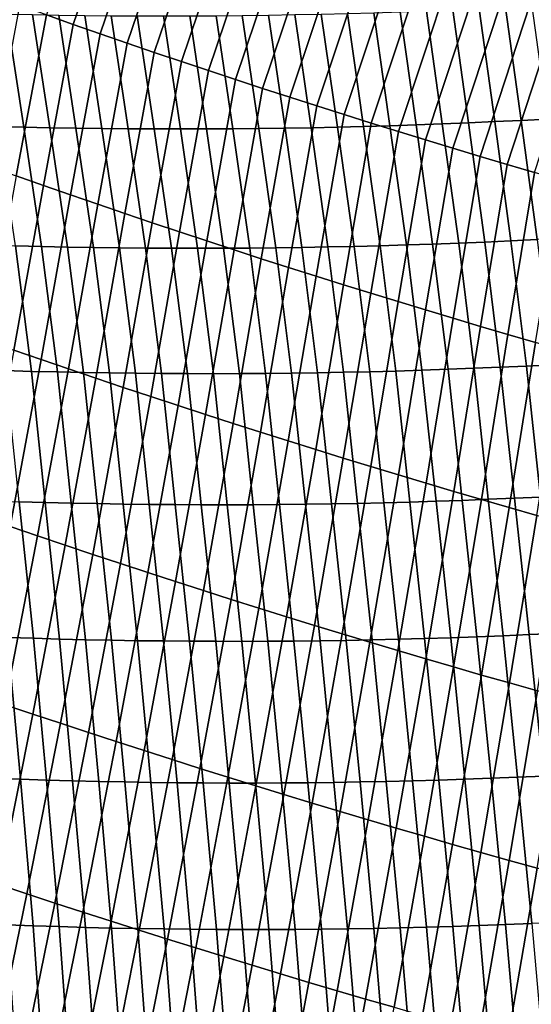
# Model space of a CAD drawing. Header units: metres. Extents: x -240 to 45, y -77 to 27.
# Tile 808 of 1056: x 16.19 to 17.3, y -28.07 to -25.95. Entities that reach past the tile are written whole.
import ezdxf

# ---------------------------------------------------------------- set-up
doc = ezdxf.new("R2010")
doc.units = ezdxf.units.M
doc.layers.add('solid_102011X2', color=7, linetype='CONTINUOUS')

msp = doc.modelspace()

# ---------------------------------------------------------------- linework, layer by layer
at = {"layer": 'solid_102011X2'}
for points in [[(16.252193, -25.936159, 121.972771), (16.310289, -25.956556, 121.981552), (16.42028, -25.633785, 122.151909), (16.362329, -25.613598, 122.143639)], [(16.310289, -25.956556, 121.981552), (16.368435, -25.976778, 121.990173), (16.478277, -25.65379, 122.160027), (16.42028, -25.633785, 122.151909)], [(16.368435, -25.976778, 121.990173), (16.426626, -25.996819, 121.998634), (16.536314, -25.673613, 122.167992), (16.478277, -25.65379, 122.160027)], [(16.426626, -25.996819, 121.998634), (16.484865, -26.01668, 122.006943), (16.594393, -25.693254, 122.175797), (16.536314, -25.673613, 122.167992)], [(16.484865, -26.01668, 122.006943), (16.543146, -26.036362, 122.015083), (16.652512, -25.712711, 122.183449), (16.594393, -25.693254, 122.175797)], [(16.543146, -26.036362, 122.015083), (16.601473, -26.055861, 122.023071), (16.710669, -25.731985, 122.190941), (16.652512, -25.712711, 122.183449)], [(16.601473, -26.055861, 122.023071), (16.659842, -26.075178, 122.030907), (16.768866, -25.751076, 122.19828), (16.710669, -25.731985, 122.190941)], [(16.659842, -26.075178, 122.030907), (16.71825, -26.094311, 122.038574), (16.827097, -25.769979, 122.205467), (16.768866, -25.751076, 122.19828)], [(16.71825, -26.094311, 122.038574), (16.776701, -26.113262, 122.046082), (16.885365, -25.788696, 122.212494), (16.827097, -25.769979, 122.205467)], [(16.776701, -26.113262, 122.046082), (16.83519, -26.132027, 122.053436), (16.943666, -25.807226, 122.21936), (16.885365, -25.788696, 122.212494)], [(16.83519, -26.132027, 122.053436), (16.893717, -26.150606, 122.060623), (17.002003, -25.825567, 122.226074), (16.943666, -25.807226, 122.21936)], [(16.893717, -26.150606, 122.060623), (16.952282, -26.168999, 122.06765), (17.060371, -25.843721, 122.232635), (17.002003, -25.825567, 122.226074)], [(16.952282, -26.168999, 122.06765), (17.010883, -26.187204, 122.074524), (17.118773, -25.861683, 122.239029), (17.060371, -25.843721, 122.232635)], [(17.010883, -26.187204, 122.074524), (17.069523, -26.205221, 122.08123), (17.177208, -25.879456, 122.24527), (17.118773, -25.861683, 122.239029)], [(17.069523, -26.205221, 122.08123), (17.128199, -26.223049, 122.087776), (17.23568, -25.897038, 122.251358), (17.177208, -25.879456, 122.24527)], [(17.128199, -26.223049, 122.087776), (17.186913, -26.240688, 122.094162), (17.294186, -25.914425, 122.257286), (17.23568, -25.897038, 122.251358)], [(16.129089, -26.262119, 121.816063), (16.187508, -26.282797, 121.825409), (16.252193, -25.936159, 121.972771), (16.194145, -25.915581, 121.963837)], [(17.184984, -25.922762, 78.643356), (17.218752, -26.165892, 78.932732), (17.162167, -26.168381, 78.938507), (17.128193, -25.925215, 78.649162)], [(17.241791, -25.920095, 78.63768), (17.275352, -26.163189, 78.927078), (17.218752, -26.165892, 78.932732), (17.184984, -25.922762, 78.643356)], [(17.186913, -26.240688, 122.094162), (17.245667, -26.258135, 122.100388), (17.352726, -25.93162, 122.263054), (17.294186, -25.914425, 122.257286)], [(17.298607, -25.917221, 78.632126), (17.331963, -26.160275, 78.921555), (17.275352, -26.163189, 78.927078), (17.241791, -25.920095, 78.63768)], [(16.165966, -25.934298, 78.766312), (16.203426, -26.177771, 79.055534), (16.147226, -26.176373, 79.063515), (16.10956, -25.932899, 78.774277)], [(16.222389, -25.935482, 78.758461), (16.259644, -26.178951, 79.047676), (16.203426, -26.177771, 79.055534), (16.165966, -25.934298, 78.766312)], [(16.187508, -26.282797, 121.825409), (16.245977, -26.303299, 121.834587), (16.310289, -25.956556, 121.981552), (16.252193, -25.936159, 121.972771)], [(16.278835, -25.936451, 78.750732), (16.315884, -26.179914, 79.03994), (16.259644, -26.178951, 79.047676), (16.222389, -25.935482, 78.758461)], [(16.3353, -25.937204, 78.743126), (16.372143, -26.180662, 79.032326), (16.315884, -26.179914, 79.03994), (16.278835, -25.936451, 78.750732)], [(16.391787, -25.937744, 78.735634), (16.428425, -26.181192, 79.024834), (16.372143, -26.180662, 79.032326), (16.3353, -25.937204, 78.743126)], [(16.448294, -25.938068, 78.728264), (16.484728, -26.181505, 79.017456), (16.428425, -26.181192, 79.024834), (16.391787, -25.937744, 78.735634)], [(16.504826, -25.938177, 78.721008), (16.541052, -26.181602, 79.010208), (16.484728, -26.181505, 79.017456), (16.448294, -25.938068, 78.728264)], [(16.561377, -25.93807, 78.713875), (16.597401, -26.181482, 79.003075), (16.541052, -26.181602, 79.010208), (16.504826, -25.938177, 78.721008)], [(16.617954, -25.93775, 78.706863), (16.653772, -26.181145, 78.996071), (16.597401, -26.181482, 79.003075), (16.561377, -25.93807, 78.713875)], [(16.674553, -25.937212, 78.699974), (16.710167, -26.18059, 78.989182), (16.653772, -26.181145, 78.996071), (16.617954, -25.93775, 78.706863)], [(16.731176, -25.93646, 78.693199), (16.766584, -26.179817, 78.982414), (16.710167, -26.18059, 78.989182), (16.674553, -25.937212, 78.699974)], [(16.787825, -25.935495, 78.686546), (16.823029, -26.178829, 78.975777), (16.766584, -26.179817, 78.982414), (16.731176, -25.93646, 78.693199)], [(16.844498, -25.934313, 78.680008), (16.879498, -26.177626, 78.969254), (16.823029, -26.178829, 78.975777), (16.787825, -25.935495, 78.686546)], [(16.901196, -25.932919, 78.673599), (16.935989, -26.176205, 78.96286), (16.879498, -26.177626, 78.969254), (16.844498, -25.934313, 78.680008)], [(16.957916, -25.931311, 78.667305), (16.992506, -26.17457, 78.956581), (16.935989, -26.176205, 78.96286), (16.901196, -25.932919, 78.673599)], [(17.014656, -25.929491, 78.661133), (17.049042, -26.17272, 78.950432), (16.992506, -26.17457, 78.956581), (16.957916, -25.931311, 78.667305)], [(17.071417, -25.92746, 78.65509), (17.105595, -26.170656, 78.944405), (17.049042, -26.17272, 78.950432), (17.014656, -25.929491, 78.661133)], [(17.128193, -25.925215, 78.649162), (17.162167, -26.168381, 78.938507), (17.105595, -26.170656, 78.944405), (17.071417, -25.92746, 78.65509)], [(17.245667, -26.258135, 122.100388), (17.304459, -26.275391, 122.106453), (17.411304, -25.94862, 122.268669), (17.352726, -25.93162, 122.263054)], [(16.245977, -26.303299, 121.834587), (16.304499, -26.323624, 121.843613), (16.368435, -25.976778, 121.990173), (16.310289, -25.956556, 121.981552)], [(16.304499, -26.323624, 121.843613), (16.363073, -26.343771, 121.85247), (16.426626, -25.996819, 121.998634), (16.368435, -25.976778, 121.990173)], [(16.363073, -26.343771, 121.85247), (16.421696, -26.363739, 121.861168), (16.484865, -26.01668, 122.006943), (16.426626, -25.996819, 121.998634)], [(16.421696, -26.363739, 121.861168), (16.480368, -26.383526, 121.869705), (16.543146, -26.036362, 122.015083), (16.484865, -26.01668, 122.006943)], [(16.480368, -26.383526, 121.869705), (16.539087, -26.403133, 121.878075), (16.601473, -26.055861, 122.023071), (16.543146, -26.036362, 122.015083)], [(16.539087, -26.403133, 121.878075), (16.597855, -26.42256, 121.886284), (16.659842, -26.075178, 122.030907), (16.601473, -26.055861, 122.023071)], [(16.597855, -26.42256, 121.886284), (16.656666, -26.441805, 121.894325), (16.71825, -26.094311, 122.038574), (16.659842, -26.075178, 122.030907)], [(16.656666, -26.441805, 121.894325), (16.715523, -26.460865, 121.902214), (16.776701, -26.113262, 122.046082), (16.71825, -26.094311, 122.038574)], [(16.715523, -26.460865, 121.902214), (16.774424, -26.479744, 121.909927), (16.83519, -26.132027, 122.053436), (16.776701, -26.113262, 122.046082)], [(16.774424, -26.479744, 121.909927), (16.833366, -26.498436, 121.91748), (16.893717, -26.150606, 122.060623), (16.83519, -26.132027, 122.053436)], [(16.833366, -26.498436, 121.91748), (16.892349, -26.516943, 121.924866), (16.952282, -26.168999, 122.06765), (16.893717, -26.150606, 122.060623)], [(16.147226, -26.176373, 79.063515), (16.203426, -26.177771, 79.055534), (16.241665, -26.434841, 79.332672), (16.185654, -26.433456, 79.34066)], [(16.203426, -26.177771, 79.055534), (16.259644, -26.178951, 79.047676), (16.297697, -26.436007, 79.324806), (16.241665, -26.434841, 79.332672)], [(16.259644, -26.178951, 79.047676), (16.315884, -26.179914, 79.03994), (16.353748, -26.436954, 79.317062), (16.297697, -26.436007, 79.324806)], [(16.766584, -26.179817, 78.982414), (16.823029, -26.178829, 78.975777), (16.859217, -26.43565, 79.25296), (16.802959, -26.436668, 79.259583)], [(16.823029, -26.178829, 78.975777), (16.879498, -26.177626, 78.969254), (16.915499, -26.434414, 79.24646), (16.859217, -26.43565, 79.25296)], [(16.879498, -26.177626, 78.969254), (16.935989, -26.176205, 78.96286), (16.971804, -26.432961, 79.240082), (16.915499, -26.434414, 79.24646)], [(16.892349, -26.516943, 121.924866), (16.951374, -26.535263, 121.932091), (17.010883, -26.187204, 122.074524), (16.952282, -26.168999, 122.06765)], [(16.935989, -26.176205, 78.96286), (16.992506, -26.17457, 78.956581), (17.028133, -26.431292, 79.233826), (16.971804, -26.432961, 79.240082)], [(16.992506, -26.17457, 78.956581), (17.049042, -26.17272, 78.950432), (17.08448, -26.429405, 79.227707), (17.028133, -26.431292, 79.233826)], [(17.049042, -26.17272, 78.950432), (17.105595, -26.170656, 78.944405), (17.140848, -26.427303, 79.221703), (17.08448, -26.429405, 79.227707)], [(17.105595, -26.170656, 78.944405), (17.162167, -26.168381, 78.938507), (17.197231, -26.424988, 79.215836), (17.140848, -26.427303, 79.221703)], [(17.162167, -26.168381, 78.938507), (17.218752, -26.165892, 78.932732), (17.253628, -26.422457, 79.210091), (17.197231, -26.424988, 79.215836)], [(17.218752, -26.165892, 78.932732), (17.275352, -26.163189, 78.927078), (17.31004, -26.419712, 79.204475), (17.253628, -26.422457, 79.210091)], [(17.275352, -26.163189, 78.927078), (17.331963, -26.160275, 78.921555), (17.366461, -26.416754, 79.198982), (17.31004, -26.419712, 79.204475)], [(16.315884, -26.179914, 79.03994), (16.372143, -26.180662, 79.032326), (16.409822, -26.437683, 79.309448), (16.353748, -26.436954, 79.317062)], [(16.372143, -26.180662, 79.032326), (16.428425, -26.181192, 79.024834), (16.465916, -26.438194, 79.301956), (16.409822, -26.437683, 79.309448)], [(16.428425, -26.181192, 79.024834), (16.484728, -26.181505, 79.017456), (16.522034, -26.438486, 79.294579), (16.465916, -26.438194, 79.301956)], [(16.484728, -26.181505, 79.017456), (16.541052, -26.181602, 79.010208), (16.578171, -26.438559, 79.287338), (16.522034, -26.438486, 79.294579)], [(16.541052, -26.181602, 79.010208), (16.597401, -26.181482, 79.003075), (16.634333, -26.438414, 79.280212), (16.578171, -26.438559, 79.287338)], [(16.597401, -26.181482, 79.003075), (16.653772, -26.181145, 78.996071), (16.690517, -26.438051, 79.273209), (16.634333, -26.438414, 79.280212)], [(16.653772, -26.181145, 78.996071), (16.710167, -26.18059, 78.989182), (16.746727, -26.437469, 79.266335), (16.690517, -26.438051, 79.273209)], [(16.710167, -26.18059, 78.989182), (16.766584, -26.179817, 78.982414), (16.802959, -26.436668, 79.259583), (16.746727, -26.437469, 79.266335)], [(16.951374, -26.535263, 121.932091), (17.010441, -26.553396, 121.939148), (17.069523, -26.205221, 122.08123), (17.010883, -26.187204, 122.074524)], [(17.010441, -26.553396, 121.939148), (17.069548, -26.571341, 121.946037), (17.128199, -26.223049, 122.087776), (17.069523, -26.205221, 122.08123)], [(17.069548, -26.571341, 121.946037), (17.128698, -26.589096, 121.952766), (17.186913, -26.240688, 122.094162), (17.128199, -26.223049, 122.087776)], [(17.128698, -26.589096, 121.952766), (17.187889, -26.606661, 121.959328), (17.245667, -26.258135, 122.100388), (17.186913, -26.240688, 122.094162)], [(17.187889, -26.606661, 121.959328), (17.247124, -26.624035, 121.965729), (17.304459, -26.275391, 122.106453), (17.245667, -26.258135, 122.100388)], [(16.12344, -26.636934, 121.695427), (16.182262, -26.657495, 121.704994), (16.245977, -26.303299, 121.834587), (16.187508, -26.282797, 121.825409)], [(17.247124, -26.624035, 121.965729), (17.3064, -26.641218, 121.971954), (17.363289, -26.292452, 122.112358), (17.304459, -26.275391, 122.106453)], [(16.182262, -26.657495, 121.704994), (16.24114, -26.677879, 121.714401), (16.304499, -26.323624, 121.843613), (16.245977, -26.303299, 121.834587)], [(16.24114, -26.677879, 121.714401), (16.300074, -26.698086, 121.72364), (16.363073, -26.343771, 121.85247), (16.304499, -26.323624, 121.843613)], [(16.300074, -26.698086, 121.72364), (16.35906, -26.718117, 121.732712), (16.421696, -26.363739, 121.861168), (16.363073, -26.343771, 121.85247)], [(16.35906, -26.718117, 121.732712), (16.4181, -26.73797, 121.741623), (16.480368, -26.383526, 121.869705), (16.421696, -26.363739, 121.861168)], [(16.4181, -26.73797, 121.741623), (16.477192, -26.757643, 121.750359), (16.539087, -26.403133, 121.878075), (16.480368, -26.383526, 121.869705)], [(16.477192, -26.757643, 121.750359), (16.536335, -26.777138, 121.758934), (16.597855, -26.42256, 121.886284), (16.539087, -26.403133, 121.878075)], [(16.185654, -26.433456, 79.34066), (16.220215, -26.703455, 79.605743), (16.164297, -26.701859, 79.613892), (16.129663, -26.431856, 79.348778)], [(16.241665, -26.434841, 79.332672), (16.276152, -26.704832, 79.597725), (16.220215, -26.703455, 79.605743), (16.185654, -26.433456, 79.34066)], [(16.536335, -26.777138, 121.758934), (16.595528, -26.79645, 121.767342), (16.656666, -26.441805, 121.894325), (16.597855, -26.42256, 121.886284)], [(16.971804, -26.432961, 79.240082), (17.00535, -26.702696, 79.505005), (16.949118, -26.704182, 79.511368), (16.915499, -26.434414, 79.24646)], [(17.028133, -26.431292, 79.233826), (17.061607, -26.700993, 79.498756), (17.00535, -26.702696, 79.505005), (16.971804, -26.432961, 79.240082)], [(17.08448, -26.429405, 79.227707), (17.117882, -26.699072, 79.492645), (17.061607, -26.700993, 79.498756), (17.028133, -26.431292, 79.233826)], [(17.140848, -26.427303, 79.221703), (17.174175, -26.696934, 79.486664), (17.117882, -26.699072, 79.492645), (17.08448, -26.429405, 79.227707)], [(17.197231, -26.424988, 79.215836), (17.230486, -26.69458, 79.480812), (17.174175, -26.696934, 79.486664), (17.140848, -26.427303, 79.221703)], [(17.253628, -26.422457, 79.210091), (17.28681, -26.692007, 79.475082), (17.230486, -26.69458, 79.480812), (17.197231, -26.424988, 79.215836)], [(17.31004, -26.419712, 79.204475), (17.343147, -26.68922, 79.46949), (17.28681, -26.692007, 79.475082), (17.253628, -26.422457, 79.210091)], [(16.297697, -26.436007, 79.324806), (16.332109, -26.705988, 79.589836), (16.276152, -26.704832, 79.597725), (16.241665, -26.434841, 79.332672)], [(16.353748, -26.436954, 79.317062), (16.38809, -26.706926, 79.582069), (16.332109, -26.705988, 79.589836), (16.297697, -26.436007, 79.324806)], [(16.409822, -26.437683, 79.309448), (16.44409, -26.707644, 79.574425), (16.38809, -26.706926, 79.582069), (16.353748, -26.436954, 79.317062)], [(16.465916, -26.438194, 79.301956), (16.500113, -26.708139, 79.566917), (16.44409, -26.707644, 79.574425), (16.409822, -26.437683, 79.309448)], [(16.522034, -26.438486, 79.294579), (16.556156, -26.708416, 79.559525), (16.500113, -26.708139, 79.566917), (16.465916, -26.438194, 79.301956)], [(16.578171, -26.438559, 79.287338), (16.612223, -26.708471, 79.552269), (16.556156, -26.708416, 79.559525), (16.522034, -26.438486, 79.294579)], [(16.634333, -26.438414, 79.280212), (16.668312, -26.708307, 79.545135), (16.612223, -26.708471, 79.552269), (16.578171, -26.438559, 79.287338)], [(16.595528, -26.79645, 121.767342), (16.65477, -26.815582, 121.775581), (16.715523, -26.460865, 121.902214), (16.656666, -26.441805, 121.894325)], [(16.690517, -26.438051, 79.273209), (16.724424, -26.707922, 79.538124), (16.668312, -26.708307, 79.545135), (16.634333, -26.438414, 79.280212)], [(16.746727, -26.437469, 79.266335), (16.780561, -26.707317, 79.53125), (16.724424, -26.707922, 79.538124), (16.690517, -26.438051, 79.273209)], [(16.802959, -26.436668, 79.259583), (16.836721, -26.706491, 79.524498), (16.780561, -26.707317, 79.53125), (16.746727, -26.437469, 79.266335)], [(16.859217, -26.43565, 79.25296), (16.892906, -26.705446, 79.517868), (16.836721, -26.706491, 79.524498), (16.802959, -26.436668, 79.259583)], [(16.915499, -26.434414, 79.24646), (16.949118, -26.704182, 79.511368), (16.892906, -26.705446, 79.517868), (16.859217, -26.43565, 79.25296)], [(16.65477, -26.815582, 121.775581), (16.714058, -26.834532, 121.783653), (16.774424, -26.479744, 121.909927), (16.715523, -26.460865, 121.902214)], [(16.714058, -26.834532, 121.783653), (16.773396, -26.853298, 121.791557), (16.833366, -26.498436, 121.91748), (16.774424, -26.479744, 121.909927)], [(16.773396, -26.853298, 121.791557), (16.832777, -26.87188, 121.799286), (16.892349, -26.516943, 121.924866), (16.833366, -26.498436, 121.91748)], [(16.832777, -26.87188, 121.799286), (16.892202, -26.890276, 121.806854), (16.951374, -26.535263, 121.932091), (16.892349, -26.516943, 121.924866)], [(16.892202, -26.890276, 121.806854), (16.951675, -26.908487, 121.814247), (17.010441, -26.553396, 121.939148), (16.951374, -26.535263, 121.932091)], [(16.951675, -26.908487, 121.814247), (17.011192, -26.92651, 121.821472), (17.069548, -26.571341, 121.946037), (17.010441, -26.553396, 121.939148)], [(17.011192, -26.92651, 121.821472), (17.070757, -26.944345, 121.828529), (17.128698, -26.589096, 121.952766), (17.069548, -26.571341, 121.946037)], [(17.070757, -26.944345, 121.828529), (17.130365, -26.961992, 121.835411), (17.187889, -26.606661, 121.959328), (17.128698, -26.589096, 121.952766)], [(17.130365, -26.961992, 121.835411), (17.19002, -26.979448, 121.842133), (17.247124, -26.624035, 121.965729), (17.187889, -26.606661, 121.959328)], [(17.19002, -26.979448, 121.842133), (17.249722, -26.996716, 121.848679), (17.3064, -26.641218, 121.971954), (17.247124, -26.624035, 121.965729)], [(17.249722, -26.996716, 121.848679), (17.309469, -27.01379, 121.855057), (17.365721, -26.658207, 121.97802), (17.3064, -26.641218, 121.971954)], [(16.1147, -27.016745, 121.592377), (16.173986, -27.037186, 121.602173), (16.24114, -26.677879, 121.714401), (16.182262, -26.657495, 121.704994)], [(16.173986, -27.037186, 121.602173), (16.233332, -27.057451, 121.611801), (16.300074, -26.698086, 121.72364), (16.24114, -26.677879, 121.714401)], [(16.220215, -26.703455, 79.605743), (16.249649, -26.985727, 79.858345), (16.193666, -26.984121, 79.866554), (16.164297, -26.701859, 79.613892)], [(16.276152, -26.704832, 79.597725), (16.305651, -26.98711, 79.850273), (16.249649, -26.985727, 79.858345), (16.220215, -26.703455, 79.605743)], [(16.233332, -27.057451, 121.611801), (16.292734, -27.077541, 121.621254), (16.35906, -26.718117, 121.732712), (16.300074, -26.698086, 121.72364)], [(16.332109, -26.705988, 79.589836), (16.361675, -26.988272, 79.842323), (16.305651, -26.98711, 79.850273), (16.276152, -26.704832, 79.597725)], [(16.38809, -26.706926, 79.582069), (16.417719, -26.98921, 79.834511), (16.361675, -26.988272, 79.842323), (16.332109, -26.705988, 79.589836)], [(16.44409, -26.707644, 79.574425), (16.473787, -26.989925, 79.82682), (16.417719, -26.98921, 79.834511), (16.38809, -26.706926, 79.582069)], [(16.500113, -26.708139, 79.566917), (16.529875, -26.990419, 79.819267), (16.473787, -26.989925, 79.82682), (16.44409, -26.707644, 79.574425)], [(16.556156, -26.708416, 79.559525), (16.585985, -26.990688, 79.811836), (16.529875, -26.990419, 79.819267), (16.500113, -26.708139, 79.566917)], [(16.612223, -26.708471, 79.552269), (16.64212, -26.990736, 79.804543), (16.585985, -26.990688, 79.811836), (16.556156, -26.708416, 79.559525)], [(16.668312, -26.708307, 79.545135), (16.698277, -26.990561, 79.797379), (16.64212, -26.990736, 79.804543), (16.612223, -26.708471, 79.552269)], [(16.724424, -26.707922, 79.538124), (16.754456, -26.990164, 79.790344), (16.698277, -26.990561, 79.797379), (16.668312, -26.708307, 79.545135)], [(16.780561, -26.707317, 79.53125), (16.810659, -26.989542, 79.783432), (16.754456, -26.990164, 79.790344), (16.724424, -26.707922, 79.538124)], [(16.836721, -26.706491, 79.524498), (16.866888, -26.988699, 79.776657), (16.810659, -26.989542, 79.783432), (16.780561, -26.707317, 79.53125)], [(16.892906, -26.705446, 79.517868), (16.923141, -26.987633, 79.77002), (16.866888, -26.988699, 79.776657), (16.836721, -26.706491, 79.524498)], [(16.949118, -26.704182, 79.511368), (16.979418, -26.986343, 79.763504), (16.923141, -26.987633, 79.77002), (16.892906, -26.705446, 79.517868)], [(17.00535, -26.702696, 79.505005), (17.035719, -26.984833, 79.757118), (16.979418, -26.986343, 79.763504), (16.949118, -26.704182, 79.511368)], [(17.061607, -26.700993, 79.498756), (17.092041, -26.983101, 79.75087), (17.035719, -26.984833, 79.757118), (17.00535, -26.702696, 79.505005)], [(17.117882, -26.699072, 79.492645), (17.148384, -26.98115, 79.744751), (17.092041, -26.983101, 79.75087), (17.061607, -26.700993, 79.498756)], [(17.174175, -26.696934, 79.486664), (17.204744, -26.978977, 79.73877), (17.148384, -26.98115, 79.744751), (17.117882, -26.699072, 79.492645)], [(17.230486, -26.69458, 79.480812), (17.261122, -26.976587, 79.732918), (17.204744, -26.978977, 79.73877), (17.174175, -26.696934, 79.486664)], [(17.28681, -26.692007, 79.475082), (17.317513, -26.973976, 79.727196), (17.261122, -26.976587, 79.732918), (17.230486, -26.69458, 79.480812)], [(17.343147, -26.68922, 79.46949), (17.373915, -26.971149, 79.721611), (17.317513, -26.973976, 79.727196), (17.28681, -26.692007, 79.475082)], [(16.292734, -27.077541, 121.621254), (16.352196, -27.097454, 121.630539), (16.4181, -26.73797, 121.741623), (16.35906, -26.718117, 121.732712)], [(16.352196, -27.097454, 121.630539), (16.411713, -27.117191, 121.639656), (16.477192, -26.757643, 121.750359), (16.4181, -26.73797, 121.741623)], [(16.411713, -27.117191, 121.639656), (16.471283, -27.136749, 121.648598), (16.536335, -26.777138, 121.758934), (16.477192, -26.757643, 121.750359)], [(16.471283, -27.136749, 121.648598), (16.53091, -27.156128, 121.657372), (16.595528, -26.79645, 121.767342), (16.536335, -26.777138, 121.758934)], [(16.53091, -27.156128, 121.657372), (16.59059, -27.175327, 121.66597), (16.65477, -26.815582, 121.775581), (16.595528, -26.79645, 121.767342)], [(16.59059, -27.175327, 121.66597), (16.65032, -27.194345, 121.6744), (16.714058, -26.834532, 121.783653), (16.65477, -26.815582, 121.775581)], [(16.65032, -27.194345, 121.6744), (16.710104, -27.213182, 121.682663), (16.773396, -26.853298, 121.791557), (16.714058, -26.834532, 121.783653)], [(16.710104, -27.213182, 121.682663), (16.769936, -27.231836, 121.690742), (16.832777, -26.87188, 121.799286), (16.773396, -26.853298, 121.791557)], [(16.769936, -27.231836, 121.690742), (16.829819, -27.250307, 121.698654), (16.892202, -26.890276, 121.806854), (16.832777, -26.87188, 121.799286)], [(16.829819, -27.250307, 121.698654), (16.88975, -27.268593, 121.70639), (16.951675, -26.908487, 121.814247), (16.892202, -26.890276, 121.806854)], [(16.88975, -27.268593, 121.70639), (16.949732, -27.286692, 121.713959), (17.011192, -26.92651, 121.821472), (16.951675, -26.908487, 121.814247)], [(16.949732, -27.286692, 121.713959), (17.009762, -27.304605, 121.721352), (17.070757, -26.944345, 121.828529), (17.011192, -26.92651, 121.821472)], [(17.009762, -27.304605, 121.721352), (17.069843, -27.322332, 121.728569), (17.130365, -26.961992, 121.835411), (17.070757, -26.944345, 121.828529)], [(17.069843, -27.322332, 121.728569), (17.129974, -27.339869, 121.735611), (17.19002, -26.979448, 121.842133), (17.130365, -26.961992, 121.835411)], [(16.137705, -26.982294, 79.874893), (16.193666, -26.984121, 79.866554), (16.224342, -27.278217, 80.105209), (16.168314, -27.276396, 80.113609)], [(16.193666, -26.984121, 79.866554), (16.249649, -26.985727, 79.858345), (16.280392, -27.279814, 80.096954), (16.224342, -27.278217, 80.105209)], [(16.979418, -26.986343, 79.763504), (17.035719, -26.984833, 79.757118), (17.067432, -27.278606, 79.995361), (17.011063, -27.280151, 80.001747)], [(17.035719, -26.984833, 79.757118), (17.092041, -26.983101, 79.75087), (17.123825, -27.276836, 79.989105), (17.067432, -27.278606, 79.995361)], [(17.092041, -26.983101, 79.75087), (17.148384, -26.98115, 79.744751), (17.180237, -27.274845, 79.982994), (17.123825, -27.276836, 79.989105)], [(17.129974, -27.339869, 121.735611), (17.190155, -27.357218, 121.742477), (17.249722, -26.996716, 121.848679), (17.19002, -26.979448, 121.842133)], [(17.148384, -26.98115, 79.744751), (17.204744, -26.978977, 79.73877), (17.236666, -27.272633, 79.977013), (17.180237, -27.274845, 79.982994)], [(17.204744, -26.978977, 79.73877), (17.261122, -26.976587, 79.732918), (17.29311, -27.270199, 79.971169), (17.236666, -27.272633, 79.977013)], [(17.261122, -26.976587, 79.732918), (17.317513, -26.973976, 79.727196), (17.349567, -27.267544, 79.965462), (17.29311, -27.270199, 79.971169)], [(16.249649, -26.985727, 79.858345), (16.305651, -26.98711, 79.850273), (16.336462, -27.281187, 80.088829), (16.280392, -27.279814, 80.096954)], [(16.305651, -26.98711, 79.850273), (16.361675, -26.988272, 79.842323), (16.392553, -27.282337, 80.080833), (16.336462, -27.281187, 80.088829)], [(16.361675, -26.988272, 79.842323), (16.417719, -26.98921, 79.834511), (16.448668, -27.283262, 80.072975), (16.392553, -27.282337, 80.080833)], [(16.417719, -26.98921, 79.834511), (16.473787, -26.989925, 79.82682), (16.504803, -27.283962, 80.065254), (16.448668, -27.283262, 80.072975)], [(16.473787, -26.989925, 79.82682), (16.529875, -26.990419, 79.819267), (16.560961, -27.284437, 80.057663), (16.504803, -27.283962, 80.065254)], [(16.529875, -26.990419, 79.819267), (16.585985, -26.990688, 79.811836), (16.617142, -27.284689, 80.050201), (16.560961, -27.284437, 80.057663)], [(16.585985, -26.990688, 79.811836), (16.64212, -26.990736, 79.804543), (16.673346, -27.284714, 80.042877), (16.617142, -27.284689, 80.050201)], [(16.64212, -26.990736, 79.804543), (16.698277, -26.990561, 79.797379), (16.729572, -27.284515, 80.03569), (16.673346, -27.284714, 80.042877)], [(16.698277, -26.990561, 79.797379), (16.754456, -26.990164, 79.790344), (16.785822, -27.284092, 80.028633), (16.729572, -27.284515, 80.03569)], [(16.754456, -26.990164, 79.790344), (16.810659, -26.989542, 79.783432), (16.842096, -27.283443, 80.021706), (16.785822, -27.284092, 80.028633)], [(16.810659, -26.989542, 79.783432), (16.866888, -26.988699, 79.776657), (16.898394, -27.28257, 80.014923), (16.842096, -27.283443, 80.021706)], [(16.866888, -26.988699, 79.776657), (16.923141, -26.987633, 79.77002), (16.954716, -27.281473, 80.008263), (16.898394, -27.28257, 80.014923)], [(16.923141, -26.987633, 79.77002), (16.979418, -26.986343, 79.763504), (17.011063, -27.280151, 80.001747), (16.954716, -27.281473, 80.008263)], [(17.190155, -27.357218, 121.742477), (17.250385, -27.374376, 121.749176), (17.309469, -27.01379, 121.855057), (17.249722, -26.996716, 121.848679)], [(17.250385, -27.374376, 121.749176), (17.310665, -27.391344, 121.755699), (17.369265, -27.030674, 121.861267), (17.309469, -27.01379, 121.855057)], [(16.103189, -27.400736, 121.507179), (16.162998, -27.421055, 121.517189), (16.233332, -27.057451, 121.611801), (16.173986, -27.037186, 121.602173)], [(16.162998, -27.421055, 121.517189), (16.222868, -27.441202, 121.527031), (16.292734, -27.077541, 121.621254), (16.233332, -27.057451, 121.611801)], [(16.222868, -27.441202, 121.527031), (16.282801, -27.461172, 121.536705), (16.352196, -27.097454, 121.630539), (16.292734, -27.077541, 121.621254)], [(16.282801, -27.461172, 121.536705), (16.342793, -27.480968, 121.546196), (16.411713, -27.117191, 121.639656), (16.352196, -27.097454, 121.630539)], [(16.342793, -27.480968, 121.546196), (16.402845, -27.500587, 121.555519), (16.471283, -27.136749, 121.648598), (16.411713, -27.117191, 121.639656)], [(16.402845, -27.500587, 121.555519), (16.462957, -27.520029, 121.564659), (16.53091, -27.156128, 121.657372), (16.471283, -27.136749, 121.648598)], [(16.462957, -27.520029, 121.564659), (16.523127, -27.539293, 121.573631), (16.59059, -27.175327, 121.66597), (16.53091, -27.156128, 121.657372)], [(16.523127, -27.539293, 121.573631), (16.583351, -27.558378, 121.582428), (16.65032, -27.194345, 121.6744), (16.59059, -27.175327, 121.66597)], [(16.583351, -27.558378, 121.582428), (16.643633, -27.577282, 121.591042), (16.710104, -27.213182, 121.682663), (16.65032, -27.194345, 121.6744)], [(16.643633, -27.577282, 121.591042), (16.70397, -27.596006, 121.59948), (16.769936, -27.231836, 121.690742), (16.710104, -27.213182, 121.682663)], [(16.70397, -27.596006, 121.59948), (16.76436, -27.614548, 121.60775), (16.829819, -27.250307, 121.698654), (16.769936, -27.231836, 121.690742)], [(16.76436, -27.614548, 121.60775), (16.824804, -27.632904, 121.615829), (16.88975, -27.268593, 121.70639), (16.829819, -27.250307, 121.698654)], [(16.112307, -27.274351, 80.122131), (16.168314, -27.276396, 80.113609), (16.196438, -27.581556, 80.338333), (16.140287, -27.579517, 80.346931)], [(16.168314, -27.276396, 80.113609), (16.224342, -27.278217, 80.105209), (16.252609, -27.583372, 80.329872), (16.196438, -27.581556, 80.338333)], [(16.224342, -27.278217, 80.105209), (16.280392, -27.279814, 80.096954), (16.308804, -27.584961, 80.321548), (16.252609, -27.583372, 80.329872)], [(16.280392, -27.279814, 80.096954), (16.336462, -27.281187, 80.088829), (16.365019, -27.586325, 80.313362), (16.308804, -27.584961, 80.321548)], [(16.336462, -27.281187, 80.088829), (16.392553, -27.282337, 80.080833), (16.421257, -27.587461, 80.305313), (16.365019, -27.586325, 80.313362)], [(16.824804, -27.632904, 121.615829), (16.885302, -27.651079, 121.623741), (16.949732, -27.286692, 121.713959), (16.88975, -27.268593, 121.70639)], [(16.898394, -27.28257, 80.014923), (16.954716, -27.281473, 80.008263), (16.984888, -27.586365, 80.232391), (16.928419, -27.587494, 80.239067)], [(16.954716, -27.281473, 80.008263), (17.011063, -27.280151, 80.001747), (17.041382, -27.585009, 80.225861), (16.984888, -27.586365, 80.232391)], [(17.011063, -27.280151, 80.001747), (17.067432, -27.278606, 79.995361), (17.097898, -27.583427, 80.21946), (17.041382, -27.585009, 80.225861)], [(17.067432, -27.278606, 79.995361), (17.123825, -27.276836, 79.989105), (17.154436, -27.581619, 80.213203), (17.097898, -27.583427, 80.21946)], [(17.123825, -27.276836, 79.989105), (17.180237, -27.274845, 79.982994), (17.210995, -27.579588, 80.207085), (17.154436, -27.581619, 80.213203)], [(17.180237, -27.274845, 79.982994), (17.236666, -27.272633, 79.977013), (17.267569, -27.577332, 80.201103), (17.210995, -27.579588, 80.207085)], [(17.236666, -27.272633, 79.977013), (17.29311, -27.270199, 79.971169), (17.32416, -27.574852, 80.195267), (17.267569, -27.577332, 80.201103)], [(17.29311, -27.270199, 79.971169), (17.349567, -27.267544, 79.965462), (17.380762, -27.572151, 80.189568), (17.32416, -27.574852, 80.195267)], [(16.392553, -27.282337, 80.080833), (16.448668, -27.283262, 80.072975), (16.477516, -27.588371, 80.297401), (16.421257, -27.587461, 80.305313)], [(16.448668, -27.283262, 80.072975), (16.504803, -27.283962, 80.065254), (16.533798, -27.589056, 80.289635), (16.477516, -27.588371, 80.297401)], [(16.504803, -27.283962, 80.065254), (16.560961, -27.284437, 80.057663), (16.590103, -27.589514, 80.281998), (16.533798, -27.589056, 80.289635)], [(16.560961, -27.284437, 80.057663), (16.617142, -27.284689, 80.050201), (16.646431, -27.589745, 80.274498), (16.590103, -27.589514, 80.281998)], [(16.617142, -27.284689, 80.050201), (16.673346, -27.284714, 80.042877), (16.702782, -27.589748, 80.267136), (16.646431, -27.589745, 80.274498)], [(16.673346, -27.284714, 80.042877), (16.729572, -27.284515, 80.03569), (16.759155, -27.589525, 80.259911), (16.702782, -27.589748, 80.267136)], [(16.729572, -27.284515, 80.03569), (16.785822, -27.284092, 80.028633), (16.815552, -27.589075, 80.252823), (16.759155, -27.589525, 80.259911)], [(16.785822, -27.284092, 80.028633), (16.842096, -27.283443, 80.021706), (16.871973, -27.588398, 80.24588), (16.815552, -27.589075, 80.252823)], [(16.842096, -27.283443, 80.021706), (16.898394, -27.28257, 80.014923), (16.928419, -27.587494, 80.239067), (16.871973, -27.588398, 80.24588)], [(16.885302, -27.651079, 121.623741), (16.945854, -27.669067, 121.63147), (17.009762, -27.304605, 121.721352), (16.949732, -27.286692, 121.713959)], [(16.945854, -27.669067, 121.63147), (17.00646, -27.686871, 121.639023), (17.069843, -27.322332, 121.728569), (17.009762, -27.304605, 121.721352)], [(17.00646, -27.686871, 121.639023), (17.06712, -27.704487, 121.6464), (17.129974, -27.339869, 121.735611), (17.069843, -27.322332, 121.728569)], [(17.06712, -27.704487, 121.6464), (17.127832, -27.721916, 121.653595), (17.190155, -27.357218, 121.742477), (17.129974, -27.339869, 121.735611)], [(17.127832, -27.721916, 121.653595), (17.188599, -27.739155, 121.660614), (17.250385, -27.374376, 121.749176), (17.190155, -27.357218, 121.742477)], [(17.188599, -27.739155, 121.660614), (17.249418, -27.756205, 121.667458), (17.310665, -27.391344, 121.755699), (17.250385, -27.374376, 121.749176)], [(17.249418, -27.756205, 121.667458), (17.310291, -27.773066, 121.674118), (17.370996, -27.408119, 121.762047), (17.310665, -27.391344, 121.755699)], [(16.08923, -27.788086, 121.440033), (16.149618, -27.808283, 121.450272), (16.222868, -27.441202, 121.527031), (16.162998, -27.421055, 121.517189)], [(16.149618, -27.808283, 121.450272), (16.210072, -27.82831, 121.460327), (16.282801, -27.461172, 121.536705), (16.222868, -27.441202, 121.527031)], [(16.210072, -27.82831, 121.460327), (16.270592, -27.848162, 121.4702), (16.342793, -27.480968, 121.546196), (16.282801, -27.461172, 121.536705)], [(16.270592, -27.848162, 121.4702), (16.331175, -27.867838, 121.479904), (16.402845, -27.500587, 121.555519), (16.342793, -27.480968, 121.546196)], [(16.331175, -27.867838, 121.479904), (16.391823, -27.887339, 121.489426), (16.462957, -27.520029, 121.564659), (16.402845, -27.500587, 121.555519)], [(16.391823, -27.887339, 121.489426), (16.452532, -27.906664, 121.498764), (16.523127, -27.539293, 121.573631), (16.462957, -27.520029, 121.564659)], [(16.452532, -27.906664, 121.498764), (16.513302, -27.925812, 121.507927), (16.583351, -27.558378, 121.582428), (16.523127, -27.539293, 121.573631)], [(16.513302, -27.925812, 121.507927), (16.574133, -27.94478, 121.516907), (16.643633, -27.577282, 121.591042), (16.583351, -27.558378, 121.582428)], [(16.574133, -27.94478, 121.516907), (16.635025, -27.96357, 121.525711), (16.70397, -27.596006, 121.59948), (16.643633, -27.577282, 121.591042)], [(17.210995, -27.579588, 80.207085), (17.267569, -27.577332, 80.201103), (17.298491, -27.892344, 80.410423), (17.24173, -27.894646, 80.416405)], [(17.267569, -27.577332, 80.201103), (17.32416, -27.574852, 80.195267), (17.355267, -27.889814, 80.404594), (17.298491, -27.892344, 80.410423)], [(16.140287, -27.579517, 80.346931), (16.196438, -27.581556, 80.338333), (16.223803, -27.897154, 80.548294), (16.167467, -27.895126, 80.556961)], [(16.196438, -27.581556, 80.338333), (16.252609, -27.583372, 80.329872), (16.280159, -27.898954, 80.539764), (16.223803, -27.897154, 80.548294)], [(16.252609, -27.583372, 80.329872), (16.308804, -27.584961, 80.321548), (16.336538, -27.900528, 80.531372), (16.280159, -27.898954, 80.539764)], [(16.308804, -27.584961, 80.321548), (16.365019, -27.586325, 80.313362), (16.392939, -27.901873, 80.523125), (16.336538, -27.900528, 80.531372)], [(16.365019, -27.586325, 80.313362), (16.421257, -27.587461, 80.305313), (16.449364, -27.90299, 80.515022), (16.392939, -27.901873, 80.523125)], [(16.421257, -27.587461, 80.305313), (16.477516, -27.588371, 80.297401), (16.50581, -27.903879, 80.507057), (16.449364, -27.90299, 80.515022)], [(16.477516, -27.588371, 80.297401), (16.533798, -27.589056, 80.289635), (16.562279, -27.904539, 80.499237), (16.50581, -27.903879, 80.507057)], [(16.533798, -27.589056, 80.289635), (16.590103, -27.589514, 80.281998), (16.618773, -27.90497, 80.491554), (16.562279, -27.904539, 80.499237)], [(16.590103, -27.589514, 80.281998), (16.646431, -27.589745, 80.274498), (16.675287, -27.905174, 80.484016), (16.618773, -27.90497, 80.491554)], [(16.635025, -27.96357, 121.525711), (16.695974, -27.98218, 121.534332), (16.76436, -27.614548, 121.60775), (16.70397, -27.596006, 121.59948)], [(16.646431, -27.589745, 80.274498), (16.702782, -27.589748, 80.267136), (16.731827, -27.905149, 80.476616), (16.675287, -27.905174, 80.484016)], [(16.702782, -27.589748, 80.267136), (16.759155, -27.589525, 80.259911), (16.788389, -27.904896, 80.46936), (16.731827, -27.905149, 80.476616)], [(16.759155, -27.589525, 80.259911), (16.815552, -27.589075, 80.252823), (16.844975, -27.904413, 80.462242), (16.788389, -27.904896, 80.46936)], [(16.815552, -27.589075, 80.252823), (16.871973, -27.588398, 80.24588), (16.901585, -27.903702, 80.455269), (16.844975, -27.904413, 80.462242)], [(16.871973, -27.588398, 80.24588), (16.928419, -27.587494, 80.239067), (16.958218, -27.902761, 80.448433), (16.901585, -27.903702, 80.455269)], [(16.928419, -27.587494, 80.239067), (16.984888, -27.586365, 80.232391), (17.014875, -27.901594, 80.441742), (16.958218, -27.902761, 80.448433)], [(16.984888, -27.586365, 80.232391), (17.041382, -27.585009, 80.225861), (17.071556, -27.900198, 80.435196), (17.014875, -27.901594, 80.441742)], [(17.041382, -27.585009, 80.225861), (17.097898, -27.583427, 80.21946), (17.128262, -27.898575, 80.428787), (17.071556, -27.900198, 80.435196)], [(17.097898, -27.583427, 80.21946), (17.154436, -27.581619, 80.213203), (17.184986, -27.896723, 80.422523), (17.128262, -27.898575, 80.428787)], [(17.154436, -27.581619, 80.213203), (17.210995, -27.579588, 80.207085), (17.24173, -27.894646, 80.416405), (17.184986, -27.896723, 80.422523)], [(16.695974, -27.98218, 121.534332), (16.756983, -28.000607, 121.54277), (16.824804, -27.632904, 121.615829), (16.76436, -27.614548, 121.60775)], [(16.756983, -28.000607, 121.54277), (16.81805, -28.018852, 121.551025), (16.885302, -27.651079, 121.623741), (16.824804, -27.632904, 121.615829)], [(16.81805, -28.018852, 121.551025), (16.879175, -28.036915, 121.559097), (16.945854, -27.669067, 121.63147), (16.885302, -27.651079, 121.623741)], [(16.879175, -28.036915, 121.559097), (16.940357, -28.054792, 121.566994), (17.00646, -27.686871, 121.639023), (16.945854, -27.669067, 121.63147)], [(16.940357, -28.054792, 121.566994), (17.001598, -28.072483, 121.574707), (17.06712, -27.704487, 121.6464), (17.00646, -27.686871, 121.639023)], [(17.001598, -28.072483, 121.574707), (17.062895, -28.089989, 121.58223), (17.127832, -27.721916, 121.653595), (17.06712, -27.704487, 121.6464)], [(17.062895, -28.089989, 121.58223), (17.12425, -28.107307, 121.589577), (17.188599, -27.739155, 121.660614), (17.127832, -27.721916, 121.653595)], [(17.12425, -28.107307, 121.589577), (17.185661, -28.124439, 121.596733), (17.249418, -27.756205, 121.667458), (17.188599, -27.739155, 121.660614)], [(17.185661, -28.124439, 121.596733), (17.247129, -28.14138, 121.603714), (17.310291, -27.773066, 121.674118), (17.249418, -27.756205, 121.667458)], [(17.247129, -28.14138, 121.603714), (17.308653, -28.158133, 121.610504), (17.371218, -27.789734, 121.680595), (17.310291, -27.773066, 121.674118)], [(16.073149, -28.177963, 121.391129), (16.134174, -28.198038, 121.401573), (16.210072, -27.82831, 121.460327), (16.149618, -27.808283, 121.450272)], [(16.134174, -28.198038, 121.401573), (16.195269, -28.217943, 121.411842), (16.270592, -27.848162, 121.4702), (16.210072, -27.82831, 121.460327)], [(16.195269, -28.217943, 121.411842), (16.256433, -28.237675, 121.421921), (16.331175, -27.867838, 121.479904), (16.270592, -27.848162, 121.4702)], [(16.256433, -28.237675, 121.421921), (16.317665, -28.257233, 121.431824), (16.391823, -27.887339, 121.489426), (16.331175, -27.867838, 121.479904)], [(16.167467, -27.895126, 80.556961), (16.223803, -27.897154, 80.548294), (16.246992, -28.222364, 80.743523), (16.190367, -28.220341, 80.752289)], [(16.317665, -28.257233, 121.431824), (16.378963, -28.276615, 121.441544), (16.452532, -27.906664, 121.498764), (16.391823, -27.887339, 121.489426)], [(17.184986, -27.896723, 80.422523), (17.24173, -27.894646, 80.416405), (17.270239, -28.219397, 80.61071), (17.2132, -28.221518, 80.616844)], [(17.24173, -27.894646, 80.416405), (17.298491, -27.892344, 80.410423), (17.327295, -28.217049, 80.604721), (17.270239, -28.219397, 80.61071)], [(16.223803, -27.897154, 80.548294), (16.280159, -27.898954, 80.539764), (16.303642, -28.224157, 80.734909), (16.246992, -28.222364, 80.743523)], [(16.280159, -27.898954, 80.539764), (16.336538, -27.900528, 80.531372), (16.360313, -28.225719, 80.726433), (16.303642, -28.224157, 80.734909)], [(16.336538, -27.900528, 80.531372), (16.392939, -27.901873, 80.523125), (16.417009, -28.227053, 80.718109), (16.360313, -28.225719, 80.726433)], [(16.378963, -28.276615, 121.441544), (16.440331, -28.295822, 121.451073), (16.513302, -27.925812, 121.507927), (16.452532, -27.906664, 121.498764)], [(16.392939, -27.901873, 80.523125), (16.449364, -27.90299, 80.515022), (16.473728, -28.228157, 80.70993), (16.417009, -28.227053, 80.718109)], [(16.449364, -27.90299, 80.515022), (16.50581, -27.903879, 80.507057), (16.53047, -28.229029, 80.701889), (16.473728, -28.228157, 80.70993)], [(16.50581, -27.903879, 80.507057), (16.562279, -27.904539, 80.499237), (16.587234, -28.229671, 80.694), (16.53047, -28.229029, 80.701889)], [(16.562279, -27.904539, 80.499237), (16.618773, -27.90497, 80.491554), (16.644024, -28.230083, 80.686256), (16.587234, -28.229671, 80.694)], [(16.618773, -27.90497, 80.491554), (16.675287, -27.905174, 80.484016), (16.700836, -28.230265, 80.678665), (16.644024, -28.230083, 80.686256)], [(16.675287, -27.905174, 80.484016), (16.731827, -27.905149, 80.476616), (16.757671, -28.230215, 80.671211), (16.700836, -28.230265, 80.678665)], [(16.731827, -27.905149, 80.476616), (16.788389, -27.904896, 80.46936), (16.814529, -28.229935, 80.663902), (16.757671, -28.230215, 80.671211)], [(16.788389, -27.904896, 80.46936), (16.844975, -27.904413, 80.462242), (16.871412, -28.229424, 80.656738), (16.814529, -28.229935, 80.663902)], [(16.844975, -27.904413, 80.462242), (16.901585, -27.903702, 80.455269), (16.928318, -28.228682, 80.649727), (16.871412, -28.229424, 80.656738)], [(16.901585, -27.903702, 80.455269), (16.958218, -27.902761, 80.448433), (16.985249, -28.227709, 80.64286), (16.928318, -28.228682, 80.649727)], [(16.958218, -27.902761, 80.448433), (17.014875, -27.901594, 80.441742), (17.042202, -28.226507, 80.636131), (16.985249, -28.227709, 80.64286)], [(17.014875, -27.901594, 80.441742), (17.071556, -27.900198, 80.435196), (17.09918, -28.225073, 80.629555), (17.042202, -28.226507, 80.636131)], [(17.071556, -27.900198, 80.435196), (17.128262, -27.898575, 80.428787), (17.156179, -28.22341, 80.623131), (17.09918, -28.225073, 80.629555)], [(17.128262, -27.898575, 80.428787), (17.184986, -27.896723, 80.422523), (17.2132, -28.221518, 80.616844), (17.156179, -28.22341, 80.623131)], [(16.440331, -28.295822, 121.451073), (16.501762, -28.314852, 121.460426), (16.574133, -27.94478, 121.516907), (16.513302, -27.925812, 121.507927)], [(16.501762, -28.314852, 121.460426), (16.563257, -28.333704, 121.469589), (16.635025, -27.96357, 121.525711), (16.574133, -27.94478, 121.516907)], [(16.563257, -28.333704, 121.469589), (16.624817, -28.352379, 121.478569), (16.695974, -27.98218, 121.534332), (16.635025, -27.96357, 121.525711)], [(16.624817, -28.352379, 121.478569), (16.68644, -28.370872, 121.487366), (16.756983, -28.000607, 121.54277), (16.695974, -27.98218, 121.534332)], [(16.68644, -28.370872, 121.487366), (16.748127, -28.389187, 121.495972), (16.81805, -28.018852, 121.551025), (16.756983, -28.000607, 121.54277)], [(16.748127, -28.389187, 121.495972), (16.809874, -28.407318, 121.504395), (16.879175, -28.036915, 121.559097), (16.81805, -28.018852, 121.551025)], [(16.809874, -28.407318, 121.504395), (16.871685, -28.425268, 121.512627), (16.940357, -28.054792, 121.566994), (16.879175, -28.036915, 121.559097)], [(16.871685, -28.425268, 121.512627), (16.933558, -28.443033, 121.520676), (17.001598, -28.072483, 121.574707), (16.940357, -28.054792, 121.566994)]]:
    msp.add_3dface(points, dxfattribs=at)

doc.saveas('drawing.dxf')
